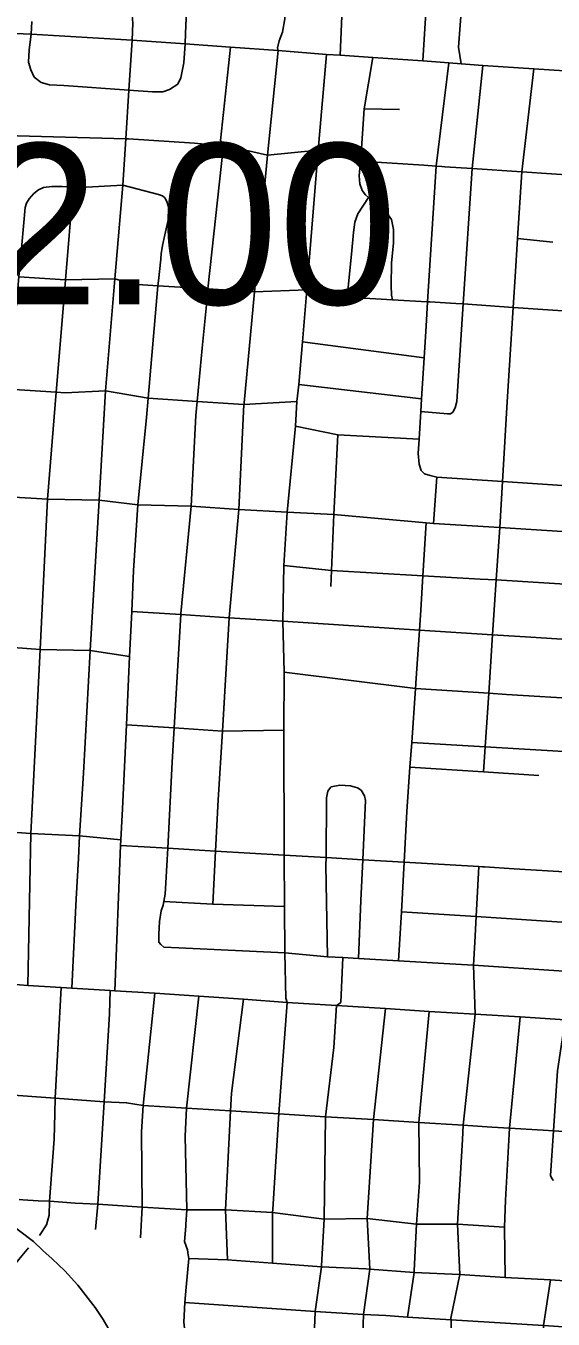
# Model space of a CAD drawing. Extents: x 1729596 to 1934326, y 644115 to 911751.
# Drawn here: x 1831865 to 1835478, y 731839 to 740696 of the extents above; entities that cross this region are included whole.
import ezdxf

# ---------------------------------------------------------------- set-up
doc = ezdxf.new("R2010")
doc.units = 0
for name, color, linetype in [('Default', 7, 'Continuous'), ('GM_X_City_Street', 7, 'Continuous'), ('GM_X_Interstate_Route', 7, 'Continuous')]:
    doc.layers.add(name, color=color, linetype=linetype)

msp = doc.modelspace()

# ---------------------------------------------------------------- linework, layer by layer
at = {"layer": 'GM_X_City_Street'}
for points in [[(1834585, 740455.8), (1834629.3, 741157.2), (1834654.4, 741522.7), (1834677, 741825.6), (1834681.4, 741888.1), (1834706.5, 742251), (1834730, 742607.8), (1834755.2, 742923.7), (1834778.6, 743225.8), (1834809.8, 743686.7), (1834851.5, 744271.8), (1834871.9, 744632.2), (1834874.7, 744681.1), (1834904.9, 745115.6)], [(1834846.5, 740436.3), (1834828.4, 740550.7), (1834851.2, 740851.2), (1834866.7, 741119.6), (1834870.3, 741181.7), (1834887.1, 741478.2), (1834902, 741570.3), (1834924.5, 741628.2), (1834959.1, 741680), (1834971.4, 741716), (1834979.8, 741756), (1834983.5, 741791.4), (1835004, 741988.2), (1835040.1, 742542.7), (1835081.1, 743172.2), (1835106.7, 743548.8), (1835107, 743584.9), (1835095.2, 743611.1)], [(1832959.7, 740643.1), (1832964.4, 740749.1), (1832976.1, 740923), (1832995.9, 741221.4), (1833002.9, 741300.1), (1833029.7, 741582.1), (1833030.9, 741594.4), (1833031.7, 741602.8)], [(1834017.6, 740494.5), (1834062.1, 741515)], [(1832180.1, 734105.8), (1832209.2, 734718.3), (1832225.8, 734994.8), (1832233.6, 735148.2), (1832260, 735577.1), (1832305.9, 736417.3), (1832366.5, 737447), (1832411.4, 738197.3), (1832475.9, 738963.2), (1832530.6, 739604.1), (1832550.1, 739922.6), (1832571.6, 740254.8), (1832593.1, 740598.7), (1832599, 740713.9), (1832593.1, 740768.6), (1832565.8, 740837), (1832505.2, 740956.2), (1832429, 741108.6), (1832366.5, 741251.3), (1832358.6, 741319.6)], [(1833147.3, 734681.5), (1833165.7, 735044.8), (1833183.4, 735395.8), (1833211.8, 735865.4), (1833240.2, 736333.9), (1833257.1, 736642.5), (1833324.5, 737383.8), (1833359.2, 738103.5), (1833360, 738113.7), (1833432.7, 738875), (1833445.1, 739004.7), (1833519.9, 739811.2), (1833593.6, 740527.2), (1833589.6, 740544.9), (1833601.5, 740592.5), (1833623.9, 740651.8), (1833639.5, 740743.4), (1833683.5, 741251)], [(1831969.8, 740307.5), (1831922.9, 740344.6), (1831899.5, 740393.5), (1831883.8, 740448.2), (1831887.8, 740532.2), (1831900.8, 740638.7), (1831906.8, 740725.2)], [(1831353.2, 740661.7), (1831900.8, 740638.7), (1832593.1, 740598.7), (1832956.5, 740573.3), (1833267.2, 740549.3), (1833593.6, 740527.2), (1833925, 740499), (1834017.6, 740494.5), (1834243.1, 740477.9), (1834585, 740455.8), (1834762.4, 740441.8), (1834846.5, 740436.3), (1834995.2, 740425.3), (1835346.5, 740400.5), (1835941.6, 740363.3), (1836313.5, 740337.1), (1836633.1, 740313.7), (1836982.9, 740288.9), (1837317.7, 740266.9), (1837638.6, 740243.5), (1838530.9, 740188.4)], [(1832905.8, 740295.8), (1832927.2, 740338.8), (1832946.8, 740442.4), (1832956.5, 740573.3), (1832959.7, 740643.1)], [(1832789.8, 734404.9), (1832776.4, 734421.4), (1832776.5, 734475.6), (1832779.9, 734561.7), (1832792.8, 734635.3), (1832806.4, 734674.9), (1832810.7, 734699.7), (1832819.3, 734748.6), (1832824.4, 734826.6), (1832837.1, 735064.4), (1832868.7, 735652.9), (1832882.1, 735887.8), (1832926.3, 736663.5), (1832926.7, 736671.3), (1832998, 737405.8), (1833030, 738026.6), (1833039.3, 738124.4), (1833074.1, 738488.1), (1833103.8, 738785.7), (1833113.1, 738894.8), (1833218.4, 739877.7), (1833200, 739910.7), (1833267.2, 740549.3)], [(1833646.4, 734037.6), (1833638.5, 734347), (1833638, 734665.4), (1833636.1, 735017.3), (1833632, 735873.3), (1833633.9, 736268.7), (1833626.1, 736620), (1833631.9, 736999.4), (1833655.7, 737366.5), (1833711.6, 737954.1), (1833721.5, 738122.4), (1833735.7, 738239.6), (1833759.7, 738532), (1833790.8, 738887.9), (1833867.8, 739844.1), (1833925, 740499)], [(1834377.7, 738819.6), (1834371.1, 738851.5), (1834367.7, 738917.8), (1834369.7, 739072.1), (1834385, 739207.8), (1834384.7, 739302.1), (1834369.3, 739368.9), (1834337.2, 739418.3), (1834243.9, 739494.2), (1834211.8, 739521.3), (1834191.6, 739538.4), (1834168.6, 739567.4), (1834154.4, 739614.1), (1834148.6, 739668.4), (1834157.6, 739768.4), (1834159.2, 739786.3), (1834183.8, 740128.2), (1834243.1, 740477.9)], [(1834659.1, 737288.7), (1834680.6, 737606.2), (1834634.8, 737615.7), (1834597.1, 737629), (1834573.8, 737651.8), (1834559.1, 737694.4), (1834553.4, 737766.7), (1834559.5, 737865.4), (1834571.1, 738054.4), (1834576.4, 738141.9), (1834593.7, 738422.1), (1834607.1, 738639.2), (1834617.5, 738806), (1834675.5, 739735.6), (1834762.4, 740441.8)], [(1834571.1, 738054.4), (1834753.5, 738039.3), (1834773.5, 738039.3), (1834789.6, 738049.3), (1834807.6, 738079.4), (1834817.7, 738123.5), (1834862, 738791.5), (1834923.7, 739718.7), (1834995.2, 740425.3)], [(1835111.7, 737260.5), (1835130.2, 737575.4), (1835162.3, 738120.2), (1835204.5, 738767.9), (1835220.5, 739012.9), (1835234.3, 739239.2), (1835262.2, 739695.7), (1835346.5, 740400.5)], [(1831969.8, 740307.5), (1832026.5, 740291.9), (1832126.1, 740288), (1832571.6, 740254.8), (1832731.9, 740245), (1832804.1, 740245), (1832849.1, 740260.6), (1832905.8, 740295.8)], [(1834183.8, 740128.2), (1834424.9, 740122.6)], [(1831310.1, 739955.5), (1832550.1, 739922.6), (1832567.6, 739921.4)], [(1832567.6, 739921.4), (1833021, 739891.3), (1833090.6, 739886.5)], [(1833090.6, 739886.5), (1833218.4, 739877.7), (1833519.9, 739811.2), (1833867.8, 739844.1)], [(1833867.8, 739844.1), (1834157.6, 739768.4), (1834592.5, 739741.2), (1834675.5, 739735.6), (1834715.8, 739732.8), (1834736.1, 739731.4)], [(1834736.1, 739731.4), (1834923.7, 739718.7), (1835262.2, 739695.7), (1835871.8, 739654.3), (1836240.9, 739629.3), (1836545.6, 739608.6), (1836895.2, 739584.8), (1837038.3, 739575.1), (1837250.9, 739561.2), (1837540.4, 739542.3), (1837553.3, 739541.4), (1837574.1, 739541.1)], [(1831683.5, 737474), (1831741.8, 738094), (1831751.7, 738207.4), (1831818.2, 738976.3), (1831837.1, 739195), (1831861.2, 739450.8), (1831870.4, 739480.4), (1831887.6, 739511.8), (1831919.1, 739548.7)], [(1831878, 734124.9), (1831899.6, 735165), (1831906.8, 735298.2), (1831962.5, 736424), (1832013.5, 737453.5), (1832073.4, 738187.3), (1832113.5, 738678.7), (1832136.6, 738956.1), (1832189.3, 739590.8)], [(1831919.1, 739548.7), (1831952.2, 739573.5), (1831986.8, 739588.1), (1832043.3, 739595.9), (1832113.4, 739595.1), (1832189.3, 739590.8), (1832237.3, 739588.2), (1832530.6, 739604.1), (1832774.6, 739540.7), (1832802.3, 739531.6), (1832817.8, 739516.9)], [(1832789, 739098.9), (1832792.9, 739136.9), (1832794.5, 739147.7), (1832801, 739190.7), (1832817.9, 739264.2), (1832842.4, 739377.6), (1832845.2, 739447.6), (1832830.8, 739492.3), (1832817.8, 739516.9)], [(1834067.7, 738837.2), (1834097.4, 739131.1), (1834109.3, 739281), (1834120.1, 739350.8), (1834140.4, 739408.1), (1834211.8, 739521.3)], [(1835234.3, 739239.2), (1835475.4, 739215.5)], [(1832475.2, 734087.5), (1832512.7, 735083.8), (1832515, 735121.6), (1832527.5, 735333.7), (1832554.4, 735910.1), (1832576.1, 736376.4), (1832590.5, 736684.8), (1832603.6, 736966.9), (1832631.4, 737415), (1832690.8, 738014.1), (1832702.5, 738146.4), (1832770.5, 738916), (1832773.5, 738949.2), (1832789, 739098.9)], [(1831816.7, 738976.4), (1831818.2, 738976.3), (1832136.6, 738956.1), (1832475.9, 738963.2), (1832598.2, 738926.7), (1832770.5, 738916), (1833113.1, 738894.8), (1833432.7, 738875), (1833790.8, 738887.9)], [(1833790.8, 738887.9), (1834067.7, 738837.2), (1834377.7, 738819.6), (1834611.6, 738806.3), (1834617.5, 738806), (1834633.9, 738805.1)], [(1834633.9, 738805.1), (1834812, 738794.9), (1834862, 738791.5), (1835204.5, 738767.9), (1835816, 738725.9), (1836192.6, 738700), (1836221.4, 738698)], [(1833759.7, 738532), (1834593.7, 738422.1)], [(1831737.4, 738208.3), (1831748.2, 738207.6), (1831751.7, 738207.4), (1832073.4, 738187.3), (1832134.7, 738183.5), (1832411.4, 738197.3), (1832702.5, 738146.4), (1833039.3, 738124.4), (1833359.2, 738103.5), (1833721.5, 738122.4)], [(1833735.7, 738239.6), (1834576.4, 738141.9)], [(1833711.6, 737954.1), (1834003.6, 737895.9), (1834559.5, 737865.4)], [(1833975.3, 737349.3), (1833975.3, 737350), (1834003.6, 737895.9)], [(1834680.6, 737606.2), (1835130.2, 737575.4), (1835506.5, 737549.6), (1835775.8, 737530.2), (1835986.3, 737514.9), (1835987.1, 737514.9)], [(1831745.6, 737470.2), (1832013.5, 737453.5), (1832366.5, 737447), (1832631.4, 737415), (1832998, 737405.8), (1833324.5, 737383.8), (1833655.7, 737366.5), (1833975.3, 737350), (1834607.2, 737291.9), (1834659.1, 737288.7), (1835111.7, 737260.5), (1835756.1, 737220.3), (1835761.6, 737219.9), (1836375, 737179), (1836985.4, 737138.2), (1837579.2, 737098.6), (1838340.9, 737073.7), (1838694, 737045.4)], [(1833955.4, 736857), (1833960.4, 736965.3), (1833975.3, 737349.3)], [(1834536.9, 736195.2), (1834562.1, 736558.3), (1834571.6, 736695.4), (1834585.6, 736929.9), (1834607.2, 737291.9)], [(1835001.3, 735586.8), (1835012.6, 735757.9), (1835036.8, 736125.4), (1835063.2, 736525.8), (1835087.9, 736900.9), (1835111.7, 737260.5)], [(1833631.9, 736999.4), (1833960.4, 736965.3), (1834585.6, 736929.9), (1834976.8, 736907.7), (1835087.9, 736900.9), (1835739.4, 736861.1), (1836351, 736823.8), (1836960.2, 736786.7), (1837342.9, 736763.4), (1837558.3, 736750.2), (1838285.3, 736705.7)], [(1832590.5, 736684.8), (1832926.3, 736663.5), (1833257.1, 736642.5), (1833626.1, 736620)], [(1833626.1, 736620), (1834562.1, 736558.3), (1835063.2, 736525.8), (1835325.2, 736508.8), (1835716.1, 736484.5), (1836325.5, 736446.6), (1836933.1, 736408.8), (1837535.6, 736371.3), (1838259.7, 736326.3)], [(1831299.6, 736475.4), (1831393, 736468.1), (1831686.6, 736445.4), (1831962.5, 736424), (1832305.9, 736417.3), (1832576.1, 736376.4)], [(1833633.9, 736268.7), (1834534.2, 736157.1), (1835036.8, 736125.4), (1835159.3, 736117.7), (1835691.3, 736084.1), (1836299.8, 736045.5), (1836904.4, 736007.9), (1837263.3, 735985.5), (1837510.7, 735970.5), (1838229.8, 735927.1)], [(1834419.4, 734293.3), (1834437.9, 734628.4), (1834456.7, 734968.4), (1834475.8, 735314.9), (1834496.9, 735619.1), (1834508.6, 735787.1), (1834534.2, 736157.1), (1834536.3, 736186.2), (1834536.9, 736195.2)], [(1832554.4, 735910.1), (1832882.1, 735887.8), (1833211.8, 735865.4), (1833632, 735873.3)], [(1834508.6, 735787.1), (1835012.6, 735757.9), (1835667, 735719.9), (1835825.1, 735710.7), (1836277.6, 735684.8), (1836878.8, 735650.5), (1837487.7, 735615.7), (1838203.3, 735574.7)], [(1834496.9, 735619.1), (1835001.3, 735586.8), (1835379.5, 735562.6)], [(1833932.8, 734321.4), (1833921.4, 734947.3), (1833921.9, 734999.9), (1833925.4, 735408.3), (1833933.2, 735454.1), (1833952.3, 735479.4)], [(1834144.9, 734309.2), (1834160.4, 734705.2), (1834173, 734985.1), (1834191.3, 735391.7), (1834184.5, 735422.1), (1834162, 735461.1), (1834136.6, 735478.1), (1834089, 735492), (1834015.8, 735495.3), (1833956.5, 735485.3), (1833952.3, 735479.4)], [(1830990.6, 735224.9), (1831326.6, 735204.1), (1831467.9, 735195.4), (1831614.1, 735185.1), (1831899.6, 735165), (1832233.6, 735148.2), (1832515, 735121.6)], [(1832512.7, 735083.8), (1832837.1, 735064.4), (1833165.7, 735044.8), (1833636.1, 735017.3)], [(1833636.1, 735017.3), (1833921.9, 734999.9), (1834173, 734985.1), (1834456.7, 734968.4), (1834969.2, 734938.3), (1834993.8, 734936.8), (1835008.3, 734935.9)], [(1834944, 733927.8), (1834931.2, 734262.2), (1834940.6, 734421.7), (1834950.2, 734595.9), (1834969.2, 734938.3)], [(1835008.3, 734935.9), (1835211.2, 734924), (1835592.9, 734900.1), (1835842.2, 734884.5), (1835852.6, 734883.8)], [(1832810.7, 734699.7), (1833147.3, 734681.5), (1833638, 734665.4)], [(1834437.9, 734628.4), (1834950.2, 734595.9), (1835571.5, 734556.4), (1835575.4, 734556.1)], [(1832789.8, 734404.9), (1832811.1, 734386), (1832913.1, 734381.9), (1833638.5, 734347)], [(1833638.5, 734347), (1833932.8, 734321.4), (1834036.9, 734315.9), (1834144.9, 734309.2), (1834419.4, 734293.3), (1834728.8, 734275.5), (1834931.2, 734262.2), (1835550.7, 734221.5), (1836184, 734180), (1836360.1, 734168.4), (1836778.9, 734140.7), (1837401.4, 734099.4), (1837694.2, 734080)], [(1834013.4, 734001.8), (1834023, 734008.5), (1834036.9, 734315.9)], [(1831765.4, 734132), (1831878, 734124.9), (1832108, 734110.1), (1832180.1, 734105.8), (1832443.1, 734090.2), (1832475.2, 734087.5), (1832748.7, 734071), (1833049.9, 734050.2), (1833355.4, 734031.1), (1833655.8, 734008.5), (1833993.4, 733987.7), (1834328.5, 733966), (1834628.9, 733946), (1834944, 733927.8), (1835252.1, 733908.7), (1835559.4, 733889.6), (1836176.6, 733856.6), (1836792.1, 733815.9), (1836924, 733807.2), (1837411.8, 733777.7), (1837579.4, 733766.4)], [(1832064.2, 733246.3), (1832066.8, 733352.8), (1832108, 734110.1)], [(1832343.3, 732453.9), (1832359.3, 732626.9), (1832402.1, 733327.8), (1832437.8, 733930.6), (1832443.1, 734090.2)], [(1832651.8, 732395.1), (1832662.5, 732605.5), (1832657.3, 733122.8), (1832668.5, 733301.2), (1832748.7, 734071)], [(1832961.1, 732487.6), (1832967.5, 732587.7), (1832956.8, 733092.9), (1832965.1, 733283.5), (1833049.9, 734050.2)], [(1833246.5, 732245.8), (1833232.5, 732587.4), (1833268.5, 733265.3), (1833275, 733387), (1833355.4, 734031.1)], [(1833557.1, 732592.4), (1833598.7, 733245.6), (1833655.8, 734008.5), (1833646.4, 734036.2), (1833646.4, 734037.6)], [(1833891.3, 732207.2), (1833908.8, 732524.5), (1833917.7, 733225.7), (1833976.1, 733698.7), (1833993.4, 733987.7), (1834013.4, 734001.8)], [(1834203.4, 732527.9), (1834246, 733205.3), (1834328.5, 733966)], [(1834525.3, 732171.1), (1834542.6, 732488.5), (1834562.1, 732776.2), (1834557.6, 733185.8), (1834628.9, 733946)], [(1834839.3, 732145.4), (1834839.3, 732145.4), (1834823.1, 732488.7), (1834855.9, 733069.4), (1834862.2, 733166.8), (1834944, 733927.8)], [(1835148, 732124.4), (1835143.6, 732468.4), (1835152.3, 732654.5), (1835178, 733147.4), (1835252.1, 733908.7)], [(1835480.1, 732788.2), (1835467.9, 732801.3), (1835460, 732822.9), (1835480.2, 733129.1), (1835507.1, 733539.8), (1835559.4, 733889.6)], [(1831392.7, 733399.1), (1831717.3, 733377.7), (1832066.8, 733352.8), (1832402.1, 733327.8), (1832555.5, 733320.6), (1832668.5, 733301.2), (1832965.1, 733283.5), (1833268.5, 733265.3), (1833598.7, 733245.6), (1833917.7, 733225.7), (1834246, 733205.3), (1834557.6, 733185.8), (1834862.2, 733166.8), (1835056.8, 733154.7), (1835178, 733147.4), (1835408.9, 733133.4), (1835409.1, 733133.4)], [(1831958.1, 732412.9), (1832006.2, 732486), (1832024.1, 732550.2), (1832027.6, 732646.5), (1832059.7, 733071), (1832064.2, 733246.3)], [(1835409.1, 733133.4), (1835480.2, 733129.1), (1836113.2, 733090.8)], [(1831818.9, 732658.3), (1831845.7, 732657.2), (1831949.2, 732650.1), (1832027.6, 732646.5), (1832029.4, 732646.4)], [(1832029.4, 732646.4), (1832202.4, 732632.3), (1832359.3, 732626.9), (1832662.5, 732605.5), (1832967.5, 732587.7), (1833232.5, 732587.4), (1833555.6, 732569.7)], [(1833555.2, 732223.3), (1833555.6, 732569.7)], [(1834203.4, 732527.9), (1833908.8, 732524.5), (1833555.6, 732569.7), (1833557, 732590.4), (1833557.1, 732592.4)], [(1834013, 728986.3), (1834013.5, 728992.2), (1834014, 729001.1), (1834039.2, 729366.9), (1834065.1, 729742.3), (1834086, 730047), (1834105.5, 730329.4), (1834106, 730337.8), (1834124.7, 730636), (1834144.5, 730950), (1834164, 731259.9), (1834181.6, 731538.7), (1834182.2, 731546.7), (1834186.5, 731598.8), (1834187.1, 731639), (1834179.8, 731691.3), (1834174.6, 731747.6), (1834178.4, 731865.9), (1834178.6, 731871.9), (1834222, 732181.4), (1834203.4, 732527.9)], [(1834203.4, 732527.9), (1834542.6, 732488.5), (1834823.1, 732488.7), (1835143.6, 732468.4)], [(1832977.9, 732279.1), (1832972.8, 732313.1), (1832953.2, 732370.1), (1832960.3, 732475.3), (1832961.1, 732487.6)], [(1831409.2, 729155), (1831470.2, 730156.8), (1831576.4, 731523), (1831596.6, 731906.4), (1831602.5, 731937.2), (1831611.6, 731976), (1831629.8, 732016.5), (1831664.7, 732060.4), (1831724.6, 732134.2), (1831837.6, 732273.8), (1831883.8, 732328.5)], [(1833192.8, 730931.9), (1833173.6, 730954.8), (1833140.8, 730986.1), (1833052.5, 731033.8), (1832999.5, 731064), (1832962.6, 731093.5), (1832928.7, 731149), (1832917.8, 731229.6), (1832965.7, 731578.3), (1832971, 731665.7), (1832956.7, 731737), (1832947.8, 731817.3), (1832955, 731952.8), (1832963.9, 732058.1), (1832981.7, 732254.2), (1832977.9, 732279.1)], [(1832981.7, 732254.2), (1833246.5, 732245.8), (1833555.2, 732223.3), (1833890.8, 732197.8), (1834194.7, 732182.7)], [(1833848.1, 731890.8), (1833890.8, 732197.8), (1833891.3, 732207.2)], [(1834194.7, 732182.7), (1834222, 732181.4), (1834524.6, 732158.9), (1834839.3, 732145.4), (1835148, 732124.4), (1835459.6, 732108), (1836072.4, 732064.5), (1836745.2, 732018.1)], [(1834479.5, 731853.7), (1834524.6, 732158.9), (1834525.3, 732171.1)], [(1834732.7, 728950.2), (1834757.6, 729320.9), (1834782.9, 729698.9), (1834790.1, 729805.6), (1834838.6, 729999.8), (1834858.3, 730304.1), (1834862.5, 730365.1), (1834859.7, 730410.8), (1834838.9, 730459.3), (1834815.4, 730557.6), (1834800.2, 730607.5), (1834800.2, 730662.8), (1834777.6, 730911.5), (1834780.2, 731221.9), (1834782.7, 731515.3), (1834783.1, 731570.4), (1834778.1, 731834.7), (1834777.9, 731845.3), (1834839.3, 732145.4)], [(1835374.8, 731152.8), (1835377, 731185.1), (1835387.2, 731335.8), (1835394.9, 731482.6), (1835411.2, 731794.5), (1835459.6, 732108)], [(1832955, 731952.8), (1833848.1, 731890.8), (1834178.6, 731871.9), (1834331.6, 731863.1), (1834479.5, 731853.7), (1834778.1, 731834.7), (1835411.2, 731794.5), (1836033.4, 731755), (1836550.4, 731722.2)], [(1833842.8, 731780), (1833847.8, 731885.8), (1833848.1, 731890.8)]]:
    msp.add_lwpolyline(points, dxfattribs=at)
at = {"layer": 'GM_X_Interstate_Route'}
msp.add_lwpolyline([(1832746.3, 729094), (1832763.8, 729868.2), (1832765.6, 729948.4), (1832769.2, 730119.3), (1832761.8, 730456.8), (1832758.5, 730752.1), (1832752, 730883.3), (1832729.9, 731023.1), (1832696.9, 731163.4), (1832655.7, 731300.8), (1832611.7, 731427.3), (1832554, 731551.1), (1832523.7, 731617), (1832463.3, 731718.8), (1832394.6, 731837), (1832339.6, 731919.5), (1832221.4, 732070.7), (1832133.4, 732169.7), (1832045.5, 732252.2), (1831981.2, 732309.5), (1831918.8, 732370.1), (1831739.3, 732505.1)], dxfattribs=at)

# ---------------------------------------------------------------- texts
at = {"layer": 'Default'}
msp.add_text('22.00', height=1100, dxfattribs=at).set_placement((1830732.2, 738789.1))

doc.saveas('drawing.dxf')
